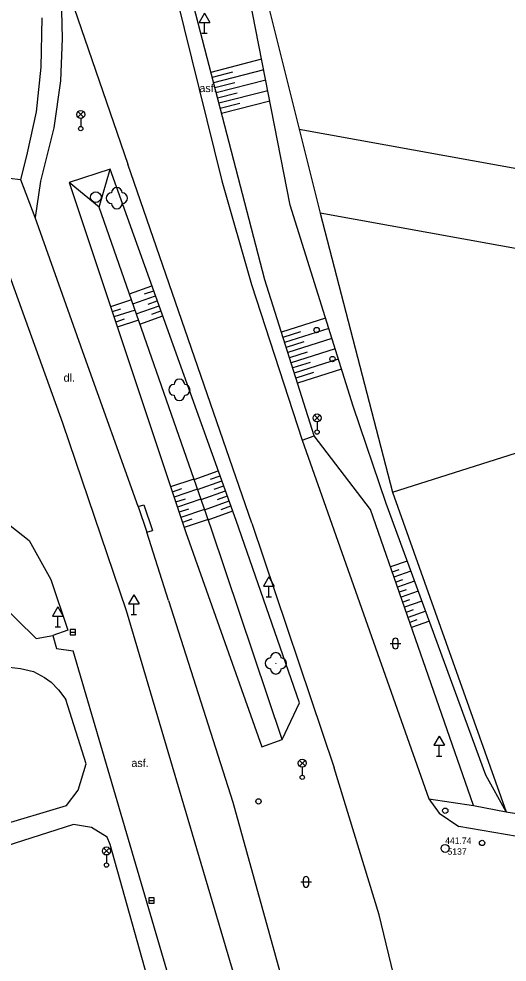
# Model space of a CAD drawing. Extents: x -737812 to -729375, y -1123000 to -1115500.
# Drawn here: x -735874.3 to -735828.6, y -1118466.1 to -1118377.8 of the extents above; entities that cross this region are included whole.
import ezdxf

# ---------------------------------------------------------------- set-up
doc = ezdxf.new("R2010")
doc.units = 0
for name, color, linetype in [('Doplněk polohopisu', 7, 'Continuous'), ('Doplňkové značky', 7, 'Continuous'), ('Hranice - ploty_ zdi', 7, 'Continuous'), ('Hranice parcel a úz_ celk', 7, 'Continuous'), ('Komunikace', 7, 'Continuous'), ('Pomocné popisy', 7, 'Continuous'), ('Povr_ zn_ inž_ sítí - el_', 7, 'Continuous'), ('Povr_ zn_ inž_ sítí - kan_', 7, 'Continuous'), ('Povr_ zn_ inž_ sítí - pl_', 7, 'Continuous'), ('Povr_ zn_ inž_ sítí - vod_', 7, 'Continuous'), ('Výškopis', 7, 'Continuous'), ('Zeleň', 7, 'Continuous'), ('Značky bodového  pole', 7, 'Continuous'), ('Značky druhů pozemků', 7, 'Continuous')]:
    doc.layers.add(name, color=color, linetype=linetype)

msp = doc.modelspace()

# ---------------------------------------------------------------- linework, layer by layer
at = {"layer": 'Doplněk polohopisu'}
for p, q in [((-735851.27, -1118402.23), (-735858.62, -1118373.83)), ((-735870.28, -1118377.02), (-735870.22, -1118379.63)), ((-735872.18, -1118382.31), (-735872.07, -1118377.67)), ((-735870.22, -1118379.63), (-735870.37, -1118383.58)), ((-735872.62, -1118386.49), (-735872.18, -1118382.31)), ((-735870.37, -1118383.58), (-735871, -1118388)), ((-735873.47, -1118390.32), (-735872.62, -1118386.49)), ((-735871, -1118388), (-735872.25, -1118392.99)), ((-735874.07, -1118392.87), (-735873.47, -1118390.32)), ((-735874.07, -1118392.87), (-735878.59, -1118392.31)), ((-735872.75, -1118396.38), (-735874.07, -1118392.87)), ((-735872.25, -1118392.99), (-735872.75, -1118396.38)), ((-735868.14, -1118409.39), (-735872.75, -1118396.38)), ((-735846.63, -1118416.83), (-735851.27, -1118402.23)), ((-735863.09, -1118423.45), (-735868.14, -1118409.39)), ((-735847.75, -1118417.24), (-735846.63, -1118416.83)), ((-735884.76, -1118423.96), (-735872.64, -1118435.81)), ((-735863.09, -1118423.45), (-735862.58, -1118423.3)), ((-735863.09, -1118423.45), (-735862.29, -1118425.85)), ((-735862.58, -1118423.3), (-735861.78, -1118425.7)), ((-735862.29, -1118425.85), (-735861.78, -1118425.7)), ((-735860.26, -1118432.26), (-735862.29, -1118425.85)), ((-735860.26, -1118432.26), (-735854.24, -1118451.14)), ((-735872.64, -1118435.81), (-735871.09, -1118435.52)), ((-735875.71, -1118438.45), (-735874.12, -1118438.61)), ((-735874.12, -1118438.61), (-735872.9, -1118438.92)), ((-735872.9, -1118438.92), (-735871.88, -1118439.47)), ((-735871.88, -1118439.47), (-735871.24, -1118439.9)), ((-735871.24, -1118439.9), (-735870.55, -1118440.62)), ((-735870.55, -1118440.62), (-735869.88, -1118441.53)), ((-735868.71, -1118450.03), (-735867.98, -1118447.56)), ((-735869.81, -1118451.47), (-735868.71, -1118450.03)), ((-735880.43, -1118454.63), (-735869.81, -1118451.47)), ((-735854.24, -1118451.14), (-735847.59, -1118475.25)), ((-735835.92, -1118450.82), (-735831.75, -1118451.45)), ((-735831.75, -1118451.45), (-735828.68, -1118452.05)), ((-735869.14, -1118453.25), (-735880.62, -1118456.87)), ((-735867.46, -1118453.52), (-735869.14, -1118453.25))]:
    msp.add_line(p, q, dxfattribs=at)
for points in [[(-735867.98, -1118447.56), (-735869.88, -1118441.53)], [(-735865.72, -1118455.1), (-735866, -1118454.41), (-735867.46, -1118453.52)], [(-735858.6, -1118480.61), (-735865.72, -1118455.1)]]:
    msp.add_lwpolyline(points, dxfattribs=at)
at = {"layer": 'Doplňkové značky'}
for p, q in [((-735856.9, -1118377.254), (-735857.4, -1118378.12)), ((-735856.9, -1118377.254), (-735856.4, -1118378.12)), ((-735857.4, -1118378.12), (-735856.4, -1118378.12)), ((-735856.9, -1118379.12), (-735856.9, -1118378.12)), ((-735857.15, -1118379.12), (-735856.65, -1118379.12)), ((-735850.89, -1118430.044), (-735851.39, -1118430.91)), ((-735850.89, -1118430.044), (-735850.39, -1118430.91)), ((-735851.39, -1118430.91), (-735850.39, -1118430.91)), ((-735850.89, -1118431.91), (-735850.89, -1118430.91)), ((-735863.51, -1118431.714), (-735864.01, -1118432.58)), ((-735863.51, -1118431.714), (-735863.01, -1118432.58)), ((-735851.14, -1118431.91), (-735850.64, -1118431.91)), ((-735870.61, -1118432.854), (-735871.11, -1118433.72)), ((-735870.61, -1118432.854), (-735870.11, -1118433.72)), ((-735864.01, -1118432.58), (-735863.01, -1118432.58)), ((-735863.51, -1118433.58), (-735863.51, -1118432.58)), ((-735871.11, -1118433.72), (-735870.11, -1118433.72)), ((-735870.61, -1118434.72), (-735870.61, -1118433.72)), ((-735863.76, -1118433.58), (-735863.26, -1118433.58)), ((-735870.86, -1118434.72), (-735870.36, -1118434.72)), ((-735834.94, -1118444.954), (-735835.44, -1118445.82)), ((-735834.94, -1118444.954), (-735834.44, -1118445.82)), ((-735835.44, -1118445.82), (-735834.44, -1118445.82)), ((-735834.94, -1118446.82), (-735834.94, -1118445.82)), ((-735835.19, -1118446.82), (-735834.69, -1118446.82))]:
    msp.add_line(p, q, dxfattribs=at)
for centre, radius in [((-735846.41, -1118406.93), 0.25), ((-735846.41, -1118406.93), 0.0005), ((-735844.931, -1118409.64), 0.25), ((-735844.931, -1118409.64), 0.0005), ((-735851.851, -1118451.07), 0.25), ((-735851.851, -1118451.07), 0.0005)]:
    msp.add_circle(centre, radius, dxfattribs=at)
at = {"layer": 'Hranice - ploty_ zdi'}
for p, q in [((-735848.88, -1118395.22), (-735855.96, -1118359.07)), ((-735865.73, -1118391.87), (-735869.57, -1118393.1)), ((-735866.76, -1118395.41), (-735865.73, -1118391.87)), ((-735853.94, -1118424.75), (-735865.73, -1118391.87)), ((-735869.57, -1118393.1), (-735858.65, -1118425.88)), ((-735866.76, -1118395.41), (-735869.57, -1118393.1)), ((-735856.26, -1118425.56), (-735866.76, -1118395.41)), ((-735843.01, -1118414.06), (-735848.88, -1118395.22)), ((-735839.91, -1118423.18), (-735843.01, -1118414.06)), ((-735841.37, -1118423.74), (-735846.63, -1118416.83)), ((-735830.59, -1118448.6), (-735839.91, -1118423.18)), ((-735831.75, -1118451.45), (-735841.37, -1118423.74)), ((-735848.02, -1118441.85), (-735853.94, -1118424.75)), ((-735858.65, -1118425.88), (-735851.54, -1118445.97)), ((-735849.65, -1118445.28), (-735856.26, -1118425.56)), ((-735849.65, -1118445.28), (-735848.02, -1118441.85)), ((-735851.54, -1118445.97), (-735849.65, -1118445.28)), ((-735828.68, -1118452.05), (-735830.59, -1118448.6)), ((-735828.68, -1118452.05), (-735818.75, -1118453.67))]:
    msp.add_line(p, q, dxfattribs=at)
at = {"layer": 'Hranice parcel a úz_ celk'}
for points in [[(-735855.32, -1118346.02), (-735854.72, -1118357.44), (-735854.17, -1118363.6), (-735848.05, -1118388.12), (-735846.07, -1118395.97), (-735839.31, -1118422.11)], [(-735848.05, -1118388.12), (-735791.31, -1118398.38)], [(-735792.67, -1118405.66), (-735846.07, -1118395.97)], [(-735839.31, -1118422.11), (-735793.12, -1118407.45)], [(-735839.31, -1118422.11), (-735828.68, -1118452.05)]]:
    msp.add_lwpolyline(points, dxfattribs=at)
at = {"layer": 'Komunikace'}
for p, q in [((-735859.88, -1118374.35), (-735855.28, -1118392.96)), ((-735869.76, -1118374.86), (-735864.08, -1118391.38)), ((-735852.46, -1118425.01), (-735864.08, -1118391.38)), ((-735878.59, -1118392.31), (-735870.19, -1118415.63)), ((-735855.28, -1118392.96), (-735852.52, -1118402.67)), ((-735852.52, -1118402.67), (-735847.75, -1118417.24)), ((-735870.19, -1118415.63), (-735864.22, -1118433.2)), ((-735847.75, -1118417.24), (-735835.92, -1118450.82)), ((-735876.42, -1118424.17), (-735873.3, -1118426.65)), ((-735852.46, -1118425.01), (-735844.76, -1118447.94)), ((-735873.3, -1118426.65), (-735871.28, -1118430.3)), ((-735871.28, -1118430.3), (-735869.67, -1118435.02)), ((-735864.22, -1118433.2), (-735851.4, -1118476.62)), ((-735869.67, -1118435.02), (-735871.09, -1118435.52)), ((-735871.09, -1118435.52), (-735870.73, -1118436.76)), ((-735870.73, -1118436.76), (-735869.17, -1118436.97)), ((-735857.11, -1118478.12), (-735869.17, -1118436.97)), ((-735840.56, -1118461.68), (-735844.76, -1118447.94)), ((-735835.92, -1118450.82), (-735834.95, -1118452.16)), ((-735834.95, -1118452.16), (-735833.1, -1118453.41)), ((-735806.34, -1118458.11), (-735833.1, -1118453.41)), ((-735838.08, -1118471.91), (-735840.56, -1118461.68))]:
    msp.add_line(p, q, dxfattribs=at)
at = {"layer": 'Povr_ zn_ inž_ sítí - el_'}
for p, q in [((-735868.744, -1118386.998), (-735868.216, -1118386.47)), ((-735868.208, -1118386.995), (-735868.736, -1118386.466)), ((-735868.48, -1118387.11), (-735868.48, -1118387.86)), ((-735846.634, -1118415.418), (-735846.106, -1118414.89)), ((-735846.098, -1118415.415), (-735846.626, -1118414.886)), ((-735846.37, -1118415.53), (-735846.37, -1118416.28)), ((-735848.024, -1118447.758), (-735847.496, -1118447.23)), ((-735847.488, -1118447.755), (-735848.016, -1118447.226)), ((-735847.76, -1118447.87), (-735847.76, -1118448.62)), ((-735866.334, -1118455.978), (-735865.806, -1118455.45)), ((-735865.798, -1118455.975), (-735866.326, -1118455.446)), ((-735866.07, -1118456.09), (-735866.07, -1118456.84))]:
    msp.add_line(p, q, dxfattribs=at)
for centre, radius in [((-735868.48, -1118386.735), 0.375), ((-735868.48, -1118388.06), 0.2), ((-735846.37, -1118415.155), 0.375), ((-735846.37, -1118416.48), 0.2), ((-735847.76, -1118447.495), 0.375), ((-735847.76, -1118448.82), 0.2), ((-735866.07, -1118455.715), 0.375), ((-735866.07, -1118457.04), 0.2)]:
    msp.add_circle(centre, radius, dxfattribs=at)
at = {"layer": 'Povr_ zn_ inž_ sítí - kan_'}
for p, q in [((-735869.46, -1118435.22), (-735868.96, -1118435.22)), ((-735862.1, -1118460.34), (-735861.6, -1118460.34))]:
    msp.add_line(p, q, dxfattribs=at)
for points in [[(-735869.46, -1118435.471), (-735868.96, -1118435.471), (-735868.96, -1118434.97), (-735869.46, -1118434.97)], [(-735862.1, -1118460.591), (-735861.6, -1118460.591), (-735861.6, -1118460.09), (-735862.1, -1118460.09)]]:
    msp.add_lwpolyline(points, close=True, dxfattribs=at)
msp.add_circle((-735867.07, -1118394.48), 0.5, dxfattribs=at)
at = {"layer": 'Povr_ zn_ inž_ sítí - pl_'}
msp.add_circle((-735834.38, -1118451.94), 0.25, dxfattribs=at)
at = {"layer": 'Povr_ zn_ inž_ sítí - vod_'}
msp.add_circle((-735830.94, -1118454.96), 0.25, dxfattribs=at)
at = {"layer": 'Výškopis'}
for p, q in [((-735851.56, -1118381.56), (-735856.3, -1118382.79)), ((-735851.36, -1118382.54), (-735856.05, -1118383.76)), ((-735854.29, -1118382.78), (-735856.18, -1118383.27)), ((-735854.06, -1118383.76), (-735855.93, -1118384.24)), ((-735851.17, -1118383.53), (-735855.8, -1118384.72)), ((-735853.84, -1118384.73), (-735855.68, -1118385.21)), ((-735850.98, -1118384.51), (-735855.55, -1118385.69)), ((-735853.61, -1118385.71), (-735855.43, -1118386.18)), ((-735850.79, -1118385.49), (-735855.3, -1118386.66)), ((-735863.93, -1118403.53), (-735861.82, -1118402.77)), ((-735863.61, -1118404.47), (-735861.49, -1118403.71)), ((-735862.5, -1118403.54), (-735861.65, -1118403.24)), ((-735863.73, -1118404.1), (-735865.69, -1118404.75)), ((-735863.28, -1118405.42), (-735861.15, -1118404.65)), ((-735862.17, -1118404.49), (-735861.32, -1118404.18)), ((-735864.75, -1118404.97), (-735865.53, -1118405.23)), ((-735863.4, -1118405.05), (-735865.37, -1118405.7)), ((-735862.95, -1118406.36), (-735860.81, -1118405.59)), ((-735861.83, -1118405.43), (-735860.98, -1118405.12)), ((-735864.42, -1118405.91), (-735865.21, -1118406.18)), ((-735863.08, -1118405.99), (-735865.06, -1118406.65)), ((-735845.58, -1118405.82), (-735849.71, -1118407.14)), ((-735847.91, -1118407.09), (-735849.56, -1118407.61)), ((-735845.28, -1118406.78), (-735849.41, -1118408.09)), ((-735847.61, -1118408.04), (-735849.26, -1118408.57)), ((-735844.98, -1118407.73), (-735849.11, -1118409.04)), ((-735847.31, -1118409), (-735848.95, -1118409.52)), ((-735844.68, -1118408.69), (-735848.8, -1118410)), ((-735847.01, -1118409.95), (-735848.65, -1118410.47)), ((-735844.39, -1118409.64), (-735848.5, -1118410.95)), ((-735844.09, -1118410.6), (-735848.2, -1118411.9)), ((-735846.7, -1118410.9), (-735848.35, -1118411.43)), ((-735857.88, -1118420.92), (-735855.61, -1118420.1)), ((-735856.35, -1118420.9), (-735855.44, -1118420.57)), ((-735857.89, -1118420.89), (-735860.07, -1118421.62)), ((-735857.55, -1118421.86), (-735855.27, -1118421.05)), ((-735859.04, -1118421.8), (-735859.91, -1118422.1)), ((-735857.56, -1118421.84), (-735859.75, -1118422.57)), ((-735857.22, -1118422.81), (-735854.93, -1118421.99)), ((-735856.01, -1118421.84), (-735855.1, -1118421.52)), ((-735858.71, -1118422.75), (-735859.6, -1118423.04)), ((-735857.23, -1118422.78), (-735859.44, -1118423.52)), ((-735856.89, -1118423.75), (-735854.59, -1118422.93)), ((-735855.68, -1118422.79), (-735854.76, -1118422.46)), ((-735858.39, -1118423.7), (-735859.28, -1118423.99)), ((-735856.9, -1118423.73), (-735859.12, -1118424.47)), ((-735856.56, -1118424.7), (-735854.26, -1118423.87)), ((-735855.35, -1118423.73), (-735854.43, -1118423.4)), ((-735858.07, -1118424.64), (-735858.96, -1118424.94)), ((-735856.57, -1118424.67), (-735858.81, -1118425.42)), ((-735837.93, -1118428.57), (-735839.5, -1118429.11)), ((-735838.71, -1118429.37), (-735839.34, -1118429.59)), ((-735837.59, -1118429.51), (-735839.18, -1118430.06)), ((-735838.38, -1118430.31), (-735839.01, -1118430.53)), ((-735837.25, -1118430.45), (-735838.85, -1118431)), ((-735838.04, -1118431.25), (-735838.68, -1118431.48)), ((-735836.9, -1118431.39), (-735838.52, -1118431.95)), ((-735837.71, -1118432.2), (-735838.36, -1118432.42)), ((-735836.56, -1118432.33), (-735838.19, -1118432.89)), ((-735837.37, -1118433.14), (-735838.03, -1118433.37)), ((-735836.21, -1118433.26), (-735837.86, -1118433.84)), ((-735837.04, -1118434.08), (-735837.7, -1118434.31)), ((-735835.87, -1118434.2), (-735837.54, -1118434.78))]:
    msp.add_line(p, q, dxfattribs=at)
at = {"layer": 'Zeleň'}
for centre in [(-735865.1, -1118394.57), (-735859.25, -1118412.53), (-735850.23, -1118438.14)]:
    msp.add_circle(centre, 0.0005, dxfattribs=at)
for centre, start, end in [((-735865.6, -1118394.57), 89.99999, 269.99999), ((-735865.1, -1118394.07), 0, 179.99999), ((-735864.6, -1118394.57), 270, 89.99999), ((-735865.1, -1118395.07), 179.99999, 359.99999), ((-735859.25, -1118412.03), 0, 179.99999), ((-735859.75, -1118412.53), 89.99999, 269.99999), ((-735858.75, -1118412.53), 270, 89.99999), ((-735859.25, -1118413.03), 179.99999, 359.99999), ((-735850.23, -1118437.64), 0, 179.99999), ((-735850.73, -1118438.14), 89.99999, 269.99999), ((-735849.73, -1118438.14), 270, 89.99999), ((-735850.23, -1118438.64), 179.99999, 359.99999)]:
    msp.add_arc(centre, 0.5, start, end, dxfattribs=at)
at = {"layer": 'Značky bodového  pole'}
for radius in [0.375, 0.0005]:
    msp.add_circle((-735834.39, -1118455.471), radius, dxfattribs=at)
at = {"layer": 'Značky druhů pozemků'}
for p, q in [((-735839.54, -1118436.28), (-735838.54, -1118436.28)), ((-735839.29, -1118436.53), (-735839.29, -1118436.03)), ((-735838.79, -1118436.53), (-735838.79, -1118436.03)), ((-735847.65, -1118458.86), (-735847.65, -1118458.36)), ((-735847.15, -1118458.86), (-735847.15, -1118458.36)), ((-735847.9, -1118458.61), (-735846.9, -1118458.61))]:
    msp.add_line(p, q, dxfattribs=at)
for centre, start, end in [((-735839.04, -1118436.03), 0, 179.99999), ((-735839.04, -1118436.53), 179.99999, 359.99999), ((-735847.4, -1118458.36), 0, 179.99999), ((-735847.4, -1118458.86), 179.99999, 359.99999)]:
    msp.add_arc(centre, 0.25, start, end, dxfattribs=at)

# ---------------------------------------------------------------- texts
at = {"layer": 'Pomocné popisy'}
for s, p in [('asf.', (-735857.38, -1118384.64)), ('dl.', (-735870.08, -1118411.76)), ('asf.', (-735863.74, -1118447.85))]:
    msp.add_text(s, height=0.75, dxfattribs=at).set_placement(p)
at = {"layer": 'Značky bodového  pole'}
for s, p in [('441.74', (-735834.39, -1118455.05)), (' 5137', (-735834.39, -1118456.07))]:
    msp.add_text(s, height=0.6, dxfattribs=at).set_placement(p)

doc.saveas('drawing.dxf')
